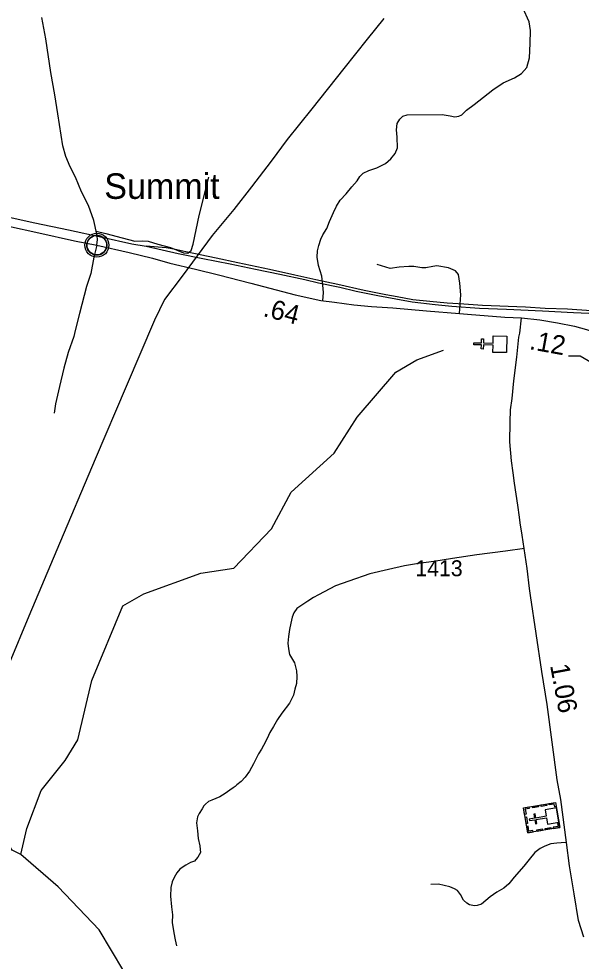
# Model space of a CAD drawing. Extents: x 2290615 to 2522933, y 819489 to 1012715.
# Drawn here: x 2341764 to 2346179, y 984935 to 992330 of the extents above; entities that cross this region are included whole.
import ezdxf

# ---------------------------------------------------------------- set-up
doc = ezdxf.new("R2010")
doc.units = 0
for name, color, linetype in [('Exist Civil Demographics City Label', 7, 'Continuous'), ('Exist Civil Demographics Community CELL', 7, 'Continuous'), ('Exist Cultural Church CELL', 7, 'Continuous'), ('Exist Cultural Church with Cemetery CELL', 7, 'Continuous'), ('Exist Hydrographic Creek Single Shore', 7, 'Continuous'), ('Exist Hydrographic Misc Water Feature', 7, 'Continuous'), ('Exist Railroad Mainline', 7, 'Continuous'), ('Exist Railroad Siding', 7, 'Continuous'), ('Exist Road Non-System Type 51', 7, 'Continuous'), ('Exist Road Primary US Attributed', 7, 'Continuous'), ('Exist Road Primary US Mileage Hundredths English Label', 7, 'Continuous'), ('Exist Road Secondary Mileage Hundredths English Label', 7, 'Continuous'), ('Exist Road Secondary Type 51 Attributed', 7, 'Continuous'), ('Exist Road Secondary Type 51 Number Label', 7, 'Continuous'), ('Exist Utilities Electrical Transmission Line', 7, 'Continuous')]:
    doc.layers.add(name, color=color, linetype=linetype)

msp = doc.modelspace()

# ---------------------------------------------------------------- linework, layer by layer
at = {"layer": 'Exist Civil Demographics Community CELL'}
msp.add_lwpolyline([(2342298.9, 990566), (2342299.9, 990571.5), (2342301.7, 990578.1), (2342304.6, 990585.3), (2342307.6, 990591.1), (2342310.9, 990596.8), (2342314.7, 990601.9), (2342318.6, 990606.3), (2342323.2, 990610.9), (2342328.7, 990615.5), (2342334.2, 990619.1), (2342339, 990622), (2342344.1, 990624.5), (2342349.6, 990626.8), (2342355.2, 990628.6), (2342359.5, 990629.7), (2342364.4, 990630.5), (2342368.5, 990631.2), (2342374.9, 990631.4), (2342379.3, 990631.3), (2342385, 990631.1), (2342389.9, 990630.4), (2342394.8, 990629.4), (2342399.8, 990628), (2342404.9, 990626), (2342411.6, 990623.1), (2342417.9, 990619.6), (2342422.9, 990616.1), (2342428.1, 990612), (2342431.4, 990608.9), (2342435.5, 990604.5), (2342439.4, 990599.8), (2342442.5, 990595.2), (2342445.6, 990590.2), (2342448, 990585.1), (2342450.1, 990580.1), (2342451.6, 990575), (2342452.9, 990570.4), (2342454, 990564.4), (2342454.6, 990559.7), (2342454.9, 990553.7), (2342454.7, 990547.9), (2342454.2, 990542.2), (2342453.2, 990536.7), (2342451.6, 990530.6), (2342449.7, 990524.7), (2342447.4, 990519.7), (2342444.2, 990513.7), (2342441, 990508.4), (2342437.5, 990503.7), (2342433.3, 990498.9), (2342428, 990494), (2342423, 990489.8), (2342418, 990486.4), (2342413.6, 990483.9), (2342406.8, 990480.7), (2342399.7, 990477.9), (2342393.7, 990476.5), (2342387.1, 990475.2), (2342382.7, 990474.7), (2342378.2, 990474.4), (2342372.6, 990474.4), (2342368.3, 990474.9), (2342362.7, 990475.6), (2342356.8, 990476.9), (2342352.2, 990478.2), (2342347, 990480.1), (2342342.4, 990482.1), (2342338.5, 990484.3), (2342331.7, 990488.4), (2342326.1, 990492.7), (2342321.2, 990497.1), (2342316.8, 990502), (2342313.6, 990506), (2342310.6, 990510.1), (2342306.5, 990517.2), (2342304.8, 990520.8), (2342303.1, 990524.8), (2342300.5, 990533), (2342298.9, 990540), (2342298.3, 990545.2), (2342297.9, 990551.5), (2342297.9, 990556.2), (2342298.4, 990562.7)], close=True, dxfattribs=at)
for centre, radius in [((2342376.6, 990553.5), 94.3), ((2342376.3, 990553.8), 76.7)]:
    msp.add_circle(centre, radius, dxfattribs=at)
at = {"layer": 'Exist Cultural Church CELL'}
msp.add_lwpolyline([(2345486.4, 989712.1), (2345487.4, 989769), (2345411.3, 989770.5), (2345410.7, 989738.5), (2345394.7, 989738.9), (2345395.4, 989770.9), (2345335.2, 989772), (2345335.5, 989788.1), (2345395.7, 989786.9), (2345396.3, 989818.9), (2345412.3, 989818.6), (2345411.6, 989786.6), (2345487.8, 989785.1), (2345489, 989842.7), (2345595.4, 989840.6), (2345592.9, 989710)], close=True, dxfattribs=at)
at = {"layer": 'Exist Cultural Church with Cemetery CELL'}
for points in [[(2345760.1, 985941), (2345726.7, 986137.3), (2345977.7, 986180), (2346011.1, 985983.8)], [(2345769.4, 986144.6), (2345771.3, 986133.4), (2345739.6, 986128), (2345746.4, 986088), (2345735.4, 986086.2), (2345726.7, 986137.3)], [(2346003.8, 986026.2), (2345985, 986136.8), (2345895.7, 986121.6), (2345904.2, 986071.6), (2345823.9, 986057.9), (2345818.4, 986090.4), (2345807.5, 986088.5), (2345813.1, 986056), (2345771.4, 986049), (2345773.4, 986037.5), (2345815, 986044.6), (2345820.6, 986012), (2345831.4, 986013.8), (2345825.9, 986046.4), (2345906.2, 986060.1), (2345914.6, 986011)], [(2345843.4, 986145.6), (2345800.7, 986138.4), (2345798.7, 986149.6), (2345841.4, 986156.9)], [(2345908.3, 986156.7), (2345865.7, 986149.4), (2345863.7, 986160.6), (2345906.4, 986167.9)], [(2345983.2, 986147.4), (2345971.9, 986145.4), (2345968.2, 986167.1), (2345928.4, 986160.3), (2345926.5, 986171.3), (2345977.7, 986180)], [(2345747.7, 986014), (2345739, 986065.1), (2345750.2, 986067), (2345758.9, 986015.9)], [(2345802.8, 985948.3), (2345800.9, 985959.5), (2345769.1, 985954.1), (2345762.3, 985994), (2345751.4, 985992.2), (2345760.1, 985941)], [(2345875.9, 985960.7), (2345833.2, 985953.4), (2345831.3, 985964.7), (2345874, 985971.9)], [(2345942.2, 985972), (2345899.5, 985964.7), (2345897.5, 985975.9), (2345940.2, 985983.2)], [(2346005.5, 986016.3), (2345994.2, 986014.4), (2345997.9, 985992.7), (2345958, 985985.9), (2345959.9, 985975), (2346011.1, 985983.7)]]:
    msp.add_lwpolyline(points, close=True, dxfattribs=at)
at = {"layer": 'Exist Hydrographic Creek Single Shore'}
for points in [[(2341778.2, 985772.3), (2341711.2, 985805.7), (2341584.3, 986003.9), (2341592.3, 986030.6), (2341524.2, 986119.7), (2341455.3, 986376.2), (2341493.2, 986610.8), (2341416.3, 986850.6), (2341431.3, 986952.9), (2341512.3, 987104), (2341519.3, 987229), (2341334.3, 987375.7), (2341101.2, 987356.2), (2340836.2, 987253.4), (2340686.1, 987243.9), (2340414.2, 986980), (2340298.2, 986929.2), (2340081.2, 986936.7), (2339696.8, 986989.8), (2339661.6, 986988), (2339633.9, 986974.1), (2339582, 986914.8)], [(2342589.2, 984857.1), (2342394.2, 985180.5), (2342073.3, 985518.6), (2341778.2, 985772.3)]]:
    msp.add_lwpolyline(points, dxfattribs=at)
at = {"layer": 'Exist Hydrographic Misc Water Feature'}
for points in [[(2341778.2, 985772.3), (2341826.2, 985974.5), (2341939.2, 986274.7), (2342128.3, 986509), (2342226.3, 986670.5), (2342337.2, 987138), (2342580.2, 987722.5), (2342745.3, 987817.9), (2343193.3, 987980.7), (2343451.3, 988017.6), (2343747.2, 988328.6), (2343902.2, 988613.9), (2344240.3, 988920.1), (2344420.1, 989203.2), (2344724.2, 989557.1), (2344889.3, 989652.5), (2345097.2, 989730)], [(2348064.3, 984806.7), (2347932.3, 985379.1), (2347897.4, 985463), (2347762.3, 985611.8), (2347485.3, 985790.7), (2347242.3, 985915.2), (2346933.3, 986001), (2346815.4, 986124.2), (2346721.2, 986317.2), (2346560.3, 987246.2), (2346648.2, 987479.7), (2346803.3, 987791.2), (2346827.2, 987907.2), (2346815.4, 988133.3), (2346712.2, 988440.8), (2346599.2, 988846.4), (2346531.2, 988938.9), (2346341.3, 989518.7), (2346264.2, 989627.1), (2346172.3, 989682.4), (2346080.2, 989681.9)]]:
    msp.add_lwpolyline(points, dxfattribs=at)
at = {"layer": 'Exist Railroad Mainline'}
for points in [[(2341641.9, 990782.8), (2341890.4, 990729.8), (2342153.1, 990673), (2342417.8, 990616.2), (2342650.2, 990565), (2342764.5, 990544.5)], [(2342764.5, 990544.5), (2343015.2, 990489.4), (2343207.5, 990449.8), (2343422, 990406.5), (2343622.4, 990364.9), (2343813, 990325.1), (2344009.4, 990283.4), (2344117.7, 990258.8), (2344284, 990222.8), (2344412.4, 990192.3), (2344582.9, 990158.3), (2344725, 990132.1), (2344851.2, 990109.7), (2345033.6, 990087.8), (2345163.6, 990075.3), (2345379.8, 990060), (2345593.8, 990052.6), (2345875.9, 990038), (2346120, 990024.9), (2346418.1, 990012.5), (2346728.3, 989998.3), (2347022.3, 989981.8), (2347280.4, 989972.8), (2347590.6, 989958.6)]]:
    msp.add_lwpolyline(points, dxfattribs=at)
at = {"layer": 'Exist Railroad Siding'}
msp.add_lwpolyline([(2346257.9, 990038.6), (2346071.7, 990050.3), (2345895.8, 990056.3), (2345741.7, 990066.3), (2345405.5, 990080.3), (2345257.4, 990090.4), (2345127.4, 990098.9), (2344991.2, 990111.3), (2344857.2, 990125.8), (2344735, 990148.1), (2344644.7, 990163), (2344474.4, 990197), (2344267.7, 990244.6), (2344095.5, 990282.5), (2343930.9, 990318.5), (2343732.6, 990362), (2343483.9, 990415), (2343313.5, 990451), (2343075.1, 990502.2), (2342980.8, 990521), (2342920.7, 990532.3), (2342764.5, 990544.5)], dxfattribs=at)
at = {"layer": 'Exist Road Non-System Type 51'}
for points in [[(2344151, 990118), (2344155, 990181.3), (2344150.5, 990240.8), (2344143.1, 990309.3), (2344117.8, 990392.7), (2344105.9, 990458.2), (2344108.9, 990508.8), (2344119.3, 990552), (2344134.2, 990599.6), (2344152, 990633.9), (2344181.6, 990685.2), (2344202.5, 990740.3), (2344235.2, 990808.8), (2344259, 990859.4), (2344287.3, 990905.5), (2344333.4, 990957.6), (2344379.5, 991011.2), (2344419.7, 991057.4), (2344441.6, 991092.3), (2344468.4, 991117.6), (2344511.5, 991139.9), (2344574, 991159.3), (2344643.9, 991193.5), (2344685.6, 991232.2), (2344718.3, 991272.4), (2344736.2, 991317.1), (2344734.7, 991401.9), (2344728.7, 991458.5), (2344733.2, 991507.7), (2344755.5, 991543.4), (2344779.3, 991565.7), (2344813.5, 991576.1), (2345088.6, 991578.2), (2345151.1, 991567.8), (2345186.8, 991560.4), (2345218.1, 991566.3), (2345241.9, 991576.7), (2345277.6, 991614), (2345340.1, 991658.6), (2345485.9, 991771.8), (2345566.7, 991826.3), (2345656, 991866.5), (2345711, 991900.8), (2345751.2, 991948.4), (2345773.5, 992024.3), (2345779.4, 992136), (2345780.9, 992237.2), (2345770.5, 992305.7), (2345720.1, 992416.2)], [(2342371.6, 990663.9), (2342447.3, 990646.1), (2342575.9, 990610.4), (2342675.1, 990584), (2342738.6, 990588.7), (2342780.5, 990585.6), (2342854.9, 990562.3), (2342954.1, 990534.4), (2343056.3, 990494.1), (2343092, 990491), (2343116.8, 990512.7), (2343133.8, 990562.3), (2343178.8, 990785.6), (2343256.3, 991088)], [(2342376.6, 990553.5), (2342351.9, 990459.7), (2342328.7, 990332.5), (2342296.1, 990228.6), (2342238.8, 990016.2), (2342206.5, 989883), (2342196.3, 989837.5), (2342150.4, 989712.2), (2342116.4, 989589.2), (2342083.9, 989444.9), (2342052.9, 989308.5), (2342042, 989234)], [(2345223.9, 990016.5), (2345233.5, 990163.3), (2345226.1, 990254.1), (2345217.2, 990324.1), (2345193.4, 990352.4), (2345136.8, 990376.2), (2345044.6, 990392.6), (2345013.3, 990386.6), (2344959.8, 990374.7), (2344928.5, 990376.2), (2344866.1, 990385.1), (2344825.9, 990386.6), (2344750, 990380.6), (2344680.1, 990370.2), (2344577.4, 990403)], [(2345734.4, 988172.5), (2345584.6, 988152.1), (2345359.1, 988123.4), (2345169.6, 988093.8), (2345021.8, 988072.2), (2344902, 988054.6), (2344792.3, 988037.3), (2344666.6, 988007.9), (2344519.1, 987974), (2344353.7, 987918), (2344250.2, 987880.9), (2344116.4, 987809.3), (2344077.7, 987787.5), (2344034.1, 987758.7), (2343992.4, 987732.9), (2343946.8, 987703.1), (2343922, 987667.4), (2343910.1, 987633.6), (2343899.1, 987587), (2343890.2, 987538.3), (2343882.3, 987483.7), (2343875.3, 987431.1), (2343881.3, 987385.4), (2343890.2, 987341.7), (2343927.9, 987276.6), (2343943.8, 987214.1), (2343946.8, 987168.4), (2343942.8, 987114.8), (2343931.9, 987068.1), (2343921, 987022.5), (2343888.2, 986958.9), (2343829.7, 986880.5), (2343794, 986829.9), (2343763.2, 986775.3), (2343735.5, 986729.6), (2343712.8, 986682.7), (2343685.4, 986628.3), (2343667.9, 986598), (2343645.3, 986562), (2343605.1, 986484.4), (2343575.6, 986426.5), (2343541.3, 986379.2), (2343510.6, 986343.7), (2343475.3, 986317.9), (2343462.2, 986304.7), (2343446.8, 986294), (2343420.8, 986277.5), (2343383, 986250.3), (2343342.8, 986224.3), (2343277.9, 986198.3), (2343251.9, 986186.4), (2343229.2, 986166.9), (2343215.3, 986152.7), (2343203.5, 986130.6), (2343179.9, 986094.2), (2343166.3, 986066.2), (2343159, 986020.1), (2343165.6, 985956.2), (2343172.3, 985896.2), (2343185, 985840.5), (2343187.4, 985810.4), (2343189.6, 985786.4), (2343179.9, 985768.4), (2343168.1, 985750.3), (2343152.4, 985732.1), (2343142.5, 985719.9), (2343112.6, 985707.6), (2343074.8, 985687.1), (2343053.1, 985675), (2343027.3, 985656.5), (2343005.6, 985628.4), (2342982.1, 985592), (2342968.5, 985557.8), (2342957, 985511.7), (2342953.8, 985443.7), (2342962.8, 985361.9), (2342969.6, 985297.9), (2342968.3, 985238), (2342981.2, 985156.1), (2342990.1, 985102.2), (2343002.4, 985054.3)], [(2345734.4, 988172.5), (2345584.6, 988152.1), (2345359.1, 988123.4), (2345169.6, 988093.8), (2345021.8, 988072.2), (2344902, 988054.6), (2344792.3, 988037.3), (2344666.6, 988007.9), (2344519.1, 987974), (2344353.7, 987918), (2344250.2, 987880.9), (2344116.4, 987809.3), (2344077.7, 987787.5), (2344034.1, 987758.7), (2343992.4, 987732.9), (2343946.8, 987703.1), (2343922, 987667.4), (2343910.1, 987633.6), (2343899.1, 987587), (2343890.2, 987538.3), (2343882.3, 987483.7), (2343875.3, 987431.1), (2343881.3, 987385.4), (2343890.2, 987341.7), (2343927.9, 987276.6), (2343943.8, 987214.1), (2343946.8, 987168.4), (2343942.8, 987114.8), (2343931.9, 987068.1), (2343921, 987022.5), (2343888.2, 986958.9), (2343829.7, 986880.5), (2343794, 986829.9), (2343763.2, 986775.3), (2343735.5, 986729.6), (2343712.8, 986682.7), (2343685.4, 986628.3), (2343667.9, 986598), (2343645.3, 986562), (2343605.1, 986484.4), (2343575.6, 986426.5), (2343541.3, 986379.2), (2343510.6, 986343.7), (2343475.3, 986317.9), (2343462.2, 986304.7), (2343446.8, 986294), (2343420.8, 986277.5), (2343383, 986250.3), (2343342.8, 986224.3), (2343277.9, 986198.3), (2343251.9, 986186.4), (2343229.2, 986166.9), (2343215.3, 986152.7), (2343203.5, 986130.6), (2343179.9, 986094.2), (2343166.3, 986066.2), (2343159, 986020.1), (2343165.6, 985956.2), (2343172.3, 985896.2), (2343185, 985840.5), (2343187.4, 985810.4), (2343189.6, 985786.4), (2343179.9, 985768.4), (2343168.1, 985750.3), (2343152.4, 985732.1), (2343142.5, 985719.9), (2343112.6, 985707.6), (2343074.8, 985687.1), (2343053.1, 985675), (2343027.3, 985656.5), (2343005.6, 985628.4), (2342982.1, 985592), (2342968.5, 985557.8), (2342957, 985511.7), (2342953.8, 985443.7), (2342962.8, 985361.9), (2342969.6, 985297.9), (2342968.3, 985238), (2342981.2, 985156.1), (2342990.1, 985102.2), (2343002.4, 985054.3)], [(2346064.9, 985865.6), (2346023.2, 985863.4), (2345988.7, 985860.8), (2345940.8, 985855.3), (2345894.6, 985837.6), (2345877.7, 985829.9), (2345857.9, 985818.9), (2345815.1, 985788.2), (2345770.6, 985732.7), (2345727.8, 985681), (2345653.5, 985594.1), (2345610, 985541.7), (2345570.6, 985507.3), (2345516.9, 985476.6), (2345465.3, 985439.9), (2345429.8, 985409.4), (2345396.4, 985381.8), (2345362.4, 985370.5), (2345340.9, 985369.4), (2345303.6, 985376.9), (2345281.1, 985389), (2345256.4, 985413.7), (2345230.6, 985457.1), (2345207.5, 985490.1), (2345184.1, 985502.3), (2345147.8, 985517.9), (2345102.6, 985528.5), (2345059.2, 985537.9), (2344999.4, 985535.7)]]:
    msp.add_lwpolyline(points, dxfattribs=at)
at = {"layer": 'Exist Road Primary US Attributed'}
for points in [[(2341683.4, 990702.1), (2341920.5, 990650.9), (2342201, 990587.3), (2342376.6, 990553.5)], [(2342376.6, 990553.5), (2342629.1, 990494.9), (2342813.5, 990451.5), (2342948.3, 990412.7), (2343149.8, 990364.6), (2343332, 990321.3), (2343584.6, 990254.6), (2343933.3, 990164.7), (2344136.3, 990119.7), (2344242.2, 990107.5), (2344394.1, 990084.3), (2344532, 990073.4), (2344700.9, 990061), (2344965.9, 990037.7), (2345223.9, 990016.5), (2345285.8, 990013), (2345580.2, 989989.8), (2345709.5, 989983.1)], [(2345709.5, 989983.1), (2345854.5, 989968.1), (2345992.5, 989943.3), (2346125.7, 989918.4), (2346221.8, 989892.1), (2346293.1, 989866.4)]]:
    msp.add_lwpolyline(points, dxfattribs=at)
at = {"layer": 'Exist Road Secondary Type 51 Attributed'}
for points in [[(2342378.6, 990624.7), (2342377.3, 990638.7), (2342352.5, 990747.3), (2342310.7, 990863.6), (2342254.9, 990972.1), (2342208.4, 991086.9), (2342166.5, 991167.6), (2342132.5, 991248.2), (2342109.2, 991331.9), (2342069.2, 991585.1), (2342046, 991732.4), (2342015, 991907.6), (2341974.7, 992172.1), (2341945.2, 992339.6)], [(2342376.6, 990553.5), (2342381, 990597.6), (2342378.6, 990624.7)], [(2346200.5, 985123.1), (2346158.8, 985254.1), (2346123.5, 985463.3), (2346087.8, 985683.6), (2346064.9, 985865.6), (2346019.6, 986203.2), (2345989.9, 986358.1), (2345912.5, 986947.6), (2345870.1, 987207.7), (2345781.7, 987803.5), (2345774.2, 987859.2), (2345754.3, 988014.9), (2345715.8, 988276.8), (2345699.7, 988374.1), (2345695.1, 988420), (2345681.1, 988512.5), (2345655.1, 988686.8), (2345644.3, 988766.1), (2345632.5, 988860.2), (2345620.1, 989011.2), (2345621.7, 989163.3), (2345624.7, 989261.6), (2345638.1, 989350.9), (2345650, 989489.4), (2345672.8, 989674.3), (2345690.1, 989832.6), (2345696.8, 989863.8), (2345709.5, 989983.1)]]:
    msp.add_lwpolyline(points, dxfattribs=at)
at = {"layer": 'Exist Utilities Electrical Transmission Line'}
msp.add_lwpolyline([(2344630.6, 992332.5), (2344498.7, 992169), (2344315.4, 991938.9), (2344065.3, 991623.8), (2343870.2, 991383.7), (2343744.2, 991212.2), (2343590.8, 991012.3), (2343452.8, 990834.6), (2343281.3, 990630.6), (2343047.4, 990309.8), (2342907.6, 990128.3), (2342829.4, 989965.4), (2342607.7, 989444.8), (2342362.7, 988874), (2342063.4, 988162.5), (2341841.7, 987641.8), (2341530.7, 986898.4)], dxfattribs=at)

# ---------------------------------------------------------------- texts
at = {"layer": 'Exist Civil Demographics City Label'}
msp.add_text('Summit', height=200, rotation=360, dxfattribs=at).set_placement((2342434.4, 990916.9))
at = {"layer": 'Exist Road Primary US Mileage Hundredths English Label'}
for s, rotation, p in [('.64', 345.53549, (2343674.9, 989998.1)), ('.12', 349.80154, (2345766.8, 989738.1))]:
    msp.add_text(s, height=150, rotation=rotation, dxfattribs=at).set_placement(p)
at = {"layer": 'Exist Road Secondary Mileage Hundredths English Label'}
msp.add_text('1.06', height=150, rotation=280.54469, dxfattribs=at).set_placement((2345934.5, 987255.3))
at = {"layer": 'Exist Road Secondary Type 51 Number Label'}
msp.add_text('1413', height=125, rotation=360, dxfattribs=at).set_placement((2344876.8, 987955.5))

doc.saveas('drawing.dxf')
